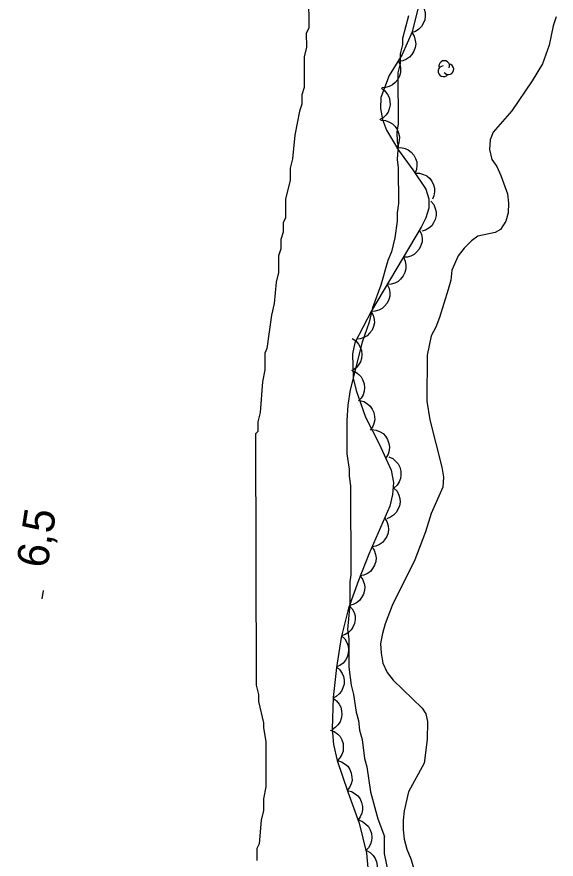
# Model space of a CAD drawing. Extents: x 282461 to 284471, y 5554090 to 5557646.
# Drawn here: x 284063.1 to 284114.5, y 5556354.1 to 5556434.4 of the extents above; entities that cross this region are included whole.
import ezdxf

# ---------------------------------------------------------------- set-up
doc = ezdxf.new("R2010")
doc.units = 0
for name, color, linetype in [('Niveau 1', 7, 'Continuous'), ('Niveau 2', 7, 'Continuous'), ('Niveau 3', 7, 'Continuous'), ('Niveau 4', 7, 'Continuous'), ('Niveau 44', 7, 'Continuous')]:
    doc.layers.add(name, color=color, linetype=linetype)

msp = doc.modelspace()

# ---------------------------------------------------------------- linework, layer by layer
at = {"layer": 'Niveau 1'}
for points in [[(284100.42, 5556434.5), (284099.86, 5556432.35), (284099.86, 5556431.79), (284099.64, 5556430.88), (284099.64, 5556429.98), (284099.42, 5556429.07), (284099.43, 5556424.21), (284099.32, 5556423.42), (284099.33, 5556422.51), (284099.44, 5556422.17), (284099.33, 5556420.82), (284099.45, 5556420.03), (284099.46, 5556416.63), (284099.35, 5556415.73), (284099.35, 5556414.94), (284099.13, 5556413.35), (284098.79, 5556412), (284098.45, 5556411.2), (284097.78, 5556408.83), (284097, 5556406.67), (284096.66, 5556405.31), (284095.99, 5556403.39), (284094.87, 5556398.86), (284094.65, 5556397.39), (284094.54, 5556395.92), (284094.55, 5556392.75), (284094.78, 5556391.28), (284094.78, 5556390.61), (284094.9, 5556389.7), (284094.93, 5556381.22), (284094.82, 5556380.54), (284094.82, 5556378.4), (284094.6, 5556376.02), (284094.72, 5556375.12), (284094.73, 5556372.4), (284094.96, 5556370.71), (284095.19, 5556369.8), (284095.42, 5556368.11), (284095.65, 5556367.32), (284095.76, 5556366.42), (284095.99, 5556365.51), (284096.22, 5556363.7), (284096.45, 5556362.91), (284096.8, 5556360.54), (284097.49, 5556357.94), (284098.12, 5556356.26)], [(284099.28, 5556339.6), (284099.71, 5556342.41), (284099.64, 5556347.4), (284098.15, 5556354.66), (284098.12, 5556356.26)]]:
    msp.add_lwpolyline(points, dxfattribs=at)
at = {"layer": 'Niveau 2'}
msp.add_lwpolyline([(284090.9, 5556436.48), (284090.91, 5556433.32), (284090.68, 5556432.87), (284090.69, 5556431.51), (284090.46, 5556430.61), (284090.47, 5556427.67), (284090.25, 5556426.99), (284090.25, 5556426.09), (284090.03, 5556425.41), (284089.58, 5556423.15), (284089.36, 5556420.89), (284089.14, 5556419.98), (284089.14, 5556418.85), (284088.7, 5556417.04), (284088.7, 5556415.24), (284088.48, 5556414.78), (284088.48, 5556413.88), (284088.26, 5556413.2), (284088.26, 5556412.3), (284088.04, 5556411.62), (284088.04, 5556410.04), (284087.82, 5556409.13), (284087.6, 5556407.1), (284087.37, 5556405.97), (284086.93, 5556402.8), (284086.71, 5556402.35), (284086.71, 5556400.77), (284086.49, 5556399.63), (284086.27, 5556396.7), (284086.05, 5556395.79), (284086.05, 5556394.89), (284085.83, 5556394.66), (284085.9, 5556370.71), (284086.13, 5556369.81), (284086.13, 5556369.13), (284086.59, 5556367.1), (284086.59, 5556366.65), (284086.82, 5556365.29), (284086.83, 5556361), (284086.61, 5556359.87), (284086.61, 5556358.74), (284086.39, 5556357.83), (284086.17, 5556355.57), (284085.95, 5556355.12), (284085.95, 5556353.99)], dxfattribs=at)
at = {"layer": 'Niveau 3'}
msp.add_line((284065.5, 5556378.93), (284065.62, 5556379.72), dxfattribs=at)
at = {"layer": 'Niveau 4'}
for points in [[(284114.5, 5556434.42), (284114.22, 5556433.57), (284113.83, 5556431.7), (284113.21, 5556429.94), (284112.2, 5556428.3), (284110.28, 5556425.46), (284108.48, 5556423.42), (284108.2, 5556422.68), (284108.14, 5556421.77), (284108.37, 5556420.81), (284108.83, 5556420.14), (284109.23, 5556419.29), (284109.85, 5556417.54), (284109.97, 5556416.64), (284109.92, 5556415.73), (284109.69, 5556414.94), (284109.18, 5556414.14), (284108.68, 5556413.86), (284107.04, 5556413.51), (284106.42, 5556413.06), (284105.74, 5556412.37), (284105.17, 5556411.63), (284104.56, 5556410.27), (284104.45, 5556409.31), (284104.22, 5556408.41), (284103.38, 5556405.74), (284103.04, 5556404.84), (284102.59, 5556403.99), (284102.2, 5556402.17), (284102.16, 5556397.76), (284102.45, 5556396.01)], [(284102.45, 5556396.01), (284103.6, 5556391.49), (284103.77, 5556390.53), (284103.71, 5556389.57), (284102.59, 5556387.07), (284102.03, 5556385.32), (284101.02, 5556382.65), (284098.88, 5556378.29), (284098.21, 5556376.53), (284097.93, 5556375.62), (284097.76, 5556374.66), (284097.82, 5556373.76), (284097.99, 5556372.8), (284098.39, 5556371.89), (284098.96, 5556371.16), (284101.74, 5556368.52), (284102.08, 5556367.95), (284102.25, 5556367.22), (284102.2, 5556365.52), (284101.93, 5556363.26), (284100.41, 5556360.53), (284100.02, 5556358.72), (284099.91, 5556357.82), (284099.91, 5556356.91), (284100.02, 5556356.01), (284100.25, 5556355.05), (284100.65, 5556354.14), (284101.23, 5556352.28)]]:
    msp.add_lwpolyline(points, dxfattribs=at)
at = {"layer": 'Niveau 44'}
for points in [[(284101.45, 5556435.83), (284101.73, 5556435.52), (284101.91, 5556435.15), (284102.01, 5556434.84), (284102.02, 5556434.49), (284101.97, 5556434.12), (284101.82, 5556433.77), (284101.66, 5556433.48), (284101.4, 5556433.24), (284101.1, 5556433.03), (284100.76, 5556432.91)], [(284101.33, 5556435.31), (284100.78, 5556432.99), (284099.83, 5556430.84), (284098.58, 5556428.81), (284097.8, 5556426.73), (284097.75, 5556425.67), (284097.95, 5556424.62), (284098.34, 5556423.62), (284099.46, 5556421.69), (284100.84, 5556419.84), (284102.08, 5556417.98), (284102.36, 5556417.07), (284102.36, 5556416.16), (284102.09, 5556415.26), (284101.64, 5556414.35), (284096.9, 5556406.39), (284095.3, 5556403.34), (284095.08, 5556402.28), (284095.15, 5556399.98), (284095.43, 5556398.78), (284096.33, 5556396.25), (284097.63, 5556393.71), (284098.77, 5556391.2), (284098.98, 5556390.01), (284098.9, 5556388.88), (284098.64, 5556387.77), (284096.65, 5556383.2), (284095.65, 5556380.69), (284094.71, 5556378.03), (284094.01, 5556375.23), (284093.56, 5556372.39), (284093.23, 5556369.52), (284093.13, 5556366.55), (284093.28, 5556365.05), (284093.63, 5556363.53), (284094.63, 5556360.52), (284095.73, 5556357.54), (284096.43, 5556354.69), (284096.67, 5556351.86)], [(284100.75, 5556432.91), (284100.97, 5556432.56), (284101.07, 5556432.17), (284101.12, 5556431.84), (284101.06, 5556431.49), (284100.94, 5556431.14), (284100.73, 5556430.82), (284100.52, 5556430.57), (284100.23, 5556430.38), (284099.89, 5556430.23), (284099.53, 5556430.17)], [(284099.44, 5556430.21), (284099.62, 5556429.83), (284099.67, 5556429.43), (284099.67, 5556429.1), (284099.57, 5556428.76), (284099.4, 5556428.43), (284099.15, 5556428.15), (284098.91, 5556427.92), (284098.59, 5556427.78), (284098.23, 5556427.68), (284097.87, 5556427.66)], [(284097.84, 5556427.6), (284098.18, 5556427.35), (284098.42, 5556427.02), (284098.57, 5556426.73), (284098.65, 5556426.39), (284098.66, 5556426.02), (284098.58, 5556425.65), (284098.48, 5556425.34), (284098.27, 5556425.05), (284098.01, 5556424.79), (284097.7, 5556424.6)], [(284097.8, 5556424.55), (284098.22, 5556424.52), (284098.6, 5556424.38), (284098.89, 5556424.22), (284099.14, 5556423.97), (284099.35, 5556423.67), (284099.48, 5556423.31), (284099.56, 5556422.99), (284099.54, 5556422.64), (284099.46, 5556422.28), (284099.31, 5556421.96)], [(284099.28, 5556421.94), (284099.69, 5556421.96), (284100.09, 5556421.85), (284100.39, 5556421.73), (284100.67, 5556421.51), (284100.92, 5556421.24), (284101.09, 5556420.9), (284101.21, 5556420.59), (284101.23, 5556420.24), (284101.19, 5556419.87), (284101.07, 5556419.53)], [(284101.05, 5556419.52), (284101.47, 5556419.52), (284101.86, 5556419.4), (284102.16, 5556419.26), (284102.42, 5556419.02), (284102.65, 5556418.74), (284102.81, 5556418.39), (284102.91, 5556418.08), (284102.91, 5556417.72), (284102.85, 5556417.36), (284102.72, 5556417.02)], [(284102.56, 5556416.84), (284102.83, 5556416.52), (284102.98, 5556416.14), (284103.07, 5556415.82), (284103.06, 5556415.47), (284102.98, 5556415.11), (284102.81, 5556414.77), (284102.64, 5556414.49), (284102.37, 5556414.27), (284102.05, 5556414.08), (284101.7, 5556413.97)], [(284101.47, 5556414.06), (284101.65, 5556413.69), (284101.71, 5556413.28), (284101.71, 5556412.95), (284101.61, 5556412.62), (284101.45, 5556412.28), (284101.2, 5556411.99), (284100.97, 5556411.77), (284100.65, 5556411.61), (284100.29, 5556411.51), (284099.94, 5556411.49)], [(284099.94, 5556411.49), (284100.11, 5556411.11), (284100.17, 5556410.71), (284100.17, 5556410.38), (284100.08, 5556410.04), (284099.92, 5556409.71), (284099.67, 5556409.41), (284099.43, 5556409.19), (284099.12, 5556409.04), (284098.76, 5556408.93), (284098.4, 5556408.91)], [(284098.4, 5556408.91), (284098.58, 5556408.53), (284098.64, 5556408.13), (284098.64, 5556407.8), (284098.54, 5556407.46), (284098.38, 5556407.13), (284098.13, 5556406.84), (284097.9, 5556406.61), (284097.58, 5556406.46), (284097.23, 5556406.35), (284096.87, 5556406.33)], [(284096.87, 5556406.33), (284097.07, 5556405.96), (284097.15, 5556405.56), (284097.17, 5556405.23), (284097.09, 5556404.89), (284096.95, 5556404.55), (284096.71, 5556404.25), (284096.49, 5556404.01), (284096.18, 5556403.84), (284095.83, 5556403.71), (284095.48, 5556403.67)], [(284095.04, 5556403.74), (284095.39, 5556403.52), (284095.65, 5556403.21), (284095.83, 5556402.93), (284095.93, 5556402.59), (284095.98, 5556402.23), (284095.93, 5556401.85), (284095.85, 5556401.53), (284095.66, 5556401.23), (284095.42, 5556400.95), (284095.13, 5556400.74)], [(284094.98, 5556400.72), (284095.37, 5556400.57), (284095.69, 5556400.32), (284095.92, 5556400.09), (284096.08, 5556399.78), (284096.2, 5556399.43), (284096.22, 5556399.04), (284096.21, 5556398.72), (284096.09, 5556398.39), (284095.9, 5556398.06), (284095.66, 5556397.8)], [(284095.77, 5556397.83), (284096.17, 5556397.73), (284096.52, 5556397.52), (284096.78, 5556397.31), (284096.97, 5556397.02), (284097.13, 5556396.68), (284097.19, 5556396.3), (284097.22, 5556395.98), (284097.13, 5556395.64), (284096.99, 5556395.3), (284096.77, 5556395.01)], [(284096.93, 5556395.07), (284097.35, 5556395.02), (284097.72, 5556394.86), (284098, 5556394.69), (284098.23, 5556394.43), (284098.43, 5556394.11), (284098.55, 5556393.75), (284098.61, 5556393.43), (284098.57, 5556393.08), (284098.47, 5556392.72), (284098.3, 5556392.4)], [(284098.55, 5556392.47), (284098.93, 5556392.3), (284099.23, 5556392.03), (284099.45, 5556391.79), (284099.6, 5556391.47), (284099.7, 5556391.11), (284099.7, 5556390.73), (284099.67, 5556390.4), (284099.53, 5556390.08), (284099.33, 5556389.77), (284099.07, 5556389.52)], [(284099.04, 5556389.49), (284099.33, 5556389.19), (284099.5, 5556388.82), (284099.61, 5556388.51), (284099.62, 5556388.16), (284099.57, 5556387.79), (284099.42, 5556387.44), (284099.26, 5556387.15), (284099, 5556386.91), (284098.7, 5556386.7), (284098.36, 5556386.57)], [(284098.15, 5556386.64), (284098.37, 5556386.29), (284098.48, 5556385.9), (284098.53, 5556385.57), (284098.47, 5556385.22), (284098.36, 5556384.87), (284098.15, 5556384.55), (284097.94, 5556384.3), (284097.65, 5556384.11), (284097.31, 5556383.96), (284096.95, 5556383.89)], [(284096.93, 5556383.9), (284097.16, 5556383.56), (284097.29, 5556383.17), (284097.34, 5556382.84), (284097.3, 5556382.49), (284097.19, 5556382.14), (284096.99, 5556381.81), (284096.8, 5556381.55), (284096.51, 5556381.35), (284096.17, 5556381.19), (284095.82, 5556381.12)], [(284095.8, 5556381.12), (284096.05, 5556380.79), (284096.19, 5556380.4), (284096.26, 5556380.08), (284096.23, 5556379.73), (284096.13, 5556379.37), (284095.95, 5556379.04), (284095.76, 5556378.77), (284095.48, 5556378.56), (284095.15, 5556378.39), (284094.8, 5556378.29)], [(284094.78, 5556378.3), (284095.06, 5556377.99), (284095.23, 5556377.62), (284095.33, 5556377.31), (284095.33, 5556376.96), (284095.27, 5556376.59), (284095.12, 5556376.24), (284094.96, 5556375.96), (284094.7, 5556375.72), (284094.39, 5556375.52), (284094.05, 5556375.39)], [(284094.04, 5556375.39), (284094.34, 5556375.11), (284094.54, 5556374.76), (284094.67, 5556374.45), (284094.71, 5556374.1), (284094.68, 5556373.73), (284094.56, 5556373.37), (284094.42, 5556373.07), (284094.18, 5556372.81), (284093.89, 5556372.58), (284093.57, 5556372.43)], [(284093.56, 5556372.43), (284093.88, 5556372.16), (284094.1, 5556371.82), (284094.24, 5556371.52), (284094.29, 5556371.17), (284094.28, 5556370.8), (284094.17, 5556370.43), (284094.05, 5556370.13), (284093.82, 5556369.86), (284093.54, 5556369.62), (284093.22, 5556369.45)], [(284093.23, 5556369.45), (284093.57, 5556369.21), (284093.81, 5556368.88), (284093.97, 5556368.59), (284094.05, 5556368.25), (284094.07, 5556367.88), (284093.99, 5556367.51), (284093.9, 5556367.2), (284093.69, 5556366.91), (284093.43, 5556366.65), (284093.13, 5556366.45)], [(284092.96, 5556366.42), (284093.35, 5556366.27), (284093.67, 5556366.02), (284093.9, 5556365.79), (284094.07, 5556365.48), (284094.18, 5556365.13), (284094.2, 5556364.74), (284094.19, 5556364.42), (284094.07, 5556364.09), (284093.88, 5556363.77), (284093.64, 5556363.5)], [(284093.64, 5556363.5), (284094.04, 5556363.39), (284094.38, 5556363.17), (284094.64, 5556362.96), (284094.83, 5556362.66), (284094.97, 5556362.32), (284095.03, 5556361.94), (284095.05, 5556361.62), (284094.96, 5556361.28), (284094.8, 5556360.94), (284094.58, 5556360.66)], [(284094.58, 5556360.65), (284094.99, 5556360.55), (284095.34, 5556360.35), (284095.59, 5556360.14), (284095.8, 5556359.85), (284095.95, 5556359.52), (284096.03, 5556359.14), (284096.05, 5556358.82), (284095.97, 5556358.48), (284095.83, 5556358.13), (284095.62, 5556357.84)], [(284095.65, 5556357.85), (284096.05, 5556357.71), (284096.37, 5556357.46), (284096.6, 5556357.23), (284096.77, 5556356.92), (284096.89, 5556356.57), (284096.92, 5556356.19), (284096.91, 5556355.86), (284096.79, 5556355.53), (284096.61, 5556355.2), (284096.37, 5556354.94)], [(284096.41, 5556354.94), (284096.77, 5556354.74), (284097.05, 5556354.45), (284097.25, 5556354.18), (284097.37, 5556353.85), (284097.43, 5556353.49), (284097.4, 5556353.1), (284097.34, 5556352.78), (284097.17, 5556352.47), (284096.94, 5556352.18), (284096.66, 5556351.95)]]:
    msp.add_lwpolyline(points, dxfattribs=at)
for centre, start, end in [((284103.835, 5556429.73), 338.63962, 201.32398), ((284104.23, 5556429.416), 215.81812, 81.50671), ((284103.762, 5556429.228), 93.97193, 321.42901)]:
    msp.add_arc(centre, 0.507, start, end, dxfattribs=at)

# ---------------------------------------------------------------- texts
at = {"layer": 'Niveau 3'}
msp.add_text('6,5  ', height=3, rotation=81.09575, dxfattribs=at).set_placement((284065.98, 5556381.77))

doc.saveas('drawing.dxf')
